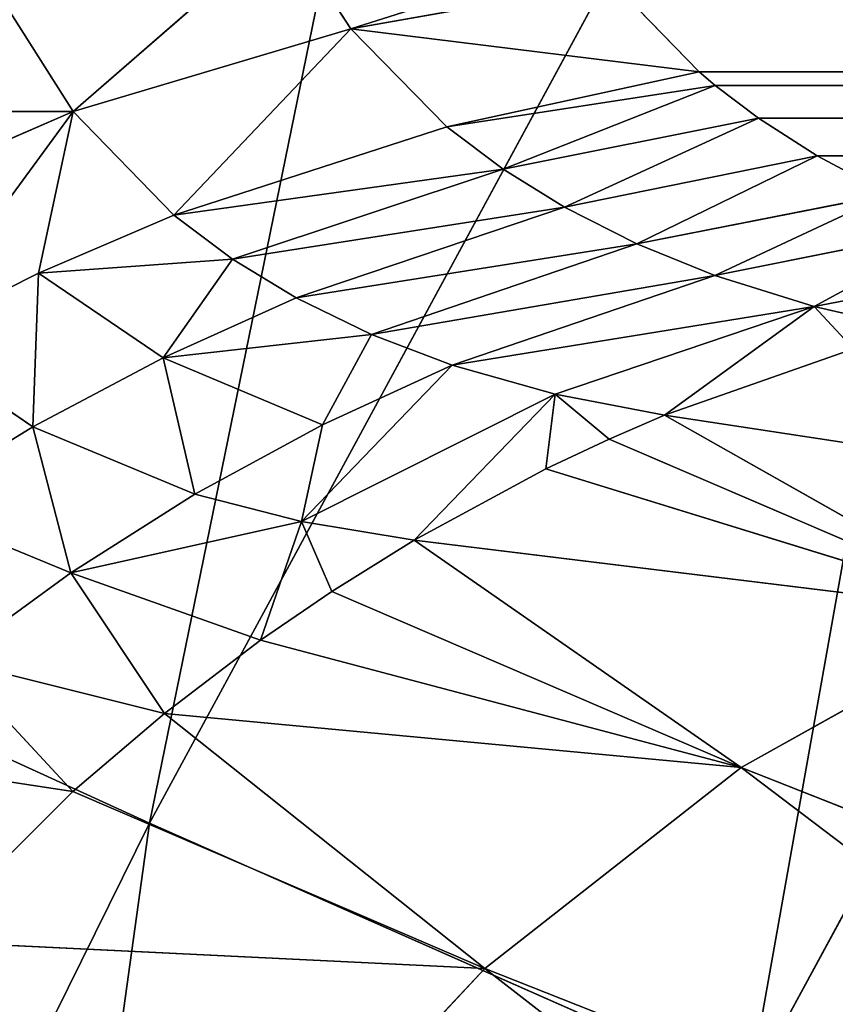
# Model space of a CAD drawing. Extents: x 0 to 605, y 0 to 400.
# Tile 389 of 656: x 30.8 to 33.17, y 286.55 to 289.41. Entities that reach past the tile are written whole.
import ezdxf

# ---------------------------------------------------------------- set-up
doc = ezdxf.new("R2010")
doc.units = 0
doc.header["$LTSCALE"] = 25.4
doc.layers.get('0').update_dxf_attribs({"linetype": 'CONTINUOUS'})

# ---------------------------------------------------------------- blocks, each defined once
blk = doc.blocks.new('ATLANTA610_-_S_STL')
at = {"color": 0}
for p, q in [((30.2155, 109.1536, 110.7332), (31.2205, 108.5783, 110.7359)), ((30.2155, 109.1536, 110.7332), (31.2205, 108.5783, 110.7359)), ((31.2205, 108.5783, 110.7359), (31.0185, 109.0919, 110.4174)), ((31.2205, 108.5783, 110.7359), (31.0185, 109.0919, 110.4174)), ((31.2205, 108.5783, 110.7359), (31.837, 109.1042, 110.199)), ((31.2205, 108.5783, 110.7359), (31.837, 109.1042, 110.199)), ((32.0298, 108.6454, 110.4946), (31.837, 109.1042, 110.199)), ((32.0298, 108.6454, 110.4946), (31.837, 109.1042, 110.199)), ((32.7921, 108.766, 110.3593), (32.0298, 108.6454, 110.4946)), ((32.7921, 108.766, 110.3593), (32.0298, 108.6454, 110.4946)), ((33.0445, 108.3105, 110.6199), (32.7921, 108.766, 110.3593)), ((33.0445, 108.3105, 110.6199), (32.7921, 108.766, 110.3593)), ((32.0298, 108.6454, 110.4946), (31.2205, 108.5783, 110.7359)), ((32.0298, 108.6454, 110.4946), (31.2205, 108.5783, 110.7359)), ((32.0298, 108.6454, 110.4946), (31.5131, 107.9838, 111.0375)), ((32.0298, 108.6454, 110.4946), (31.5131, 107.9838, 111.0375)), ((32.0298, 108.6454, 110.4946), (33.0445, 108.3105, 110.6199)), ((32.0298, 108.6454, 110.4946), (33.0445, 108.3105, 110.6199)), ((32.0298, 108.6454, 110.4946), (32.3097, 108.1132, 110.7798)), ((32.0298, 108.6454, 110.4946), (32.3097, 108.1132, 110.7798)), ((33.0445, 108.3105, 110.6199), (572.5328, 108.6304, 110.4417)), ((33.0445, 108.3105, 110.6199), (572.5328, 108.6304, 110.4417)), ((30.4266, 108.5788, 111.0793), (31.2205, 108.5783, 110.7359)), ((30.4266, 108.5788, 111.0793), (31.2205, 108.5783, 110.7359)), ((30.7316, 107.9146, 111.402), (31.2205, 108.5783, 110.7359)), ((30.7316, 107.9146, 111.402), (31.2205, 108.5783, 110.7359)), ((31.2205, 108.5783, 110.7359), (31.1188, 107.9413, 111.2067)), ((31.2205, 108.5783, 110.7359), (31.1188, 107.9413, 111.2067)), ((31.5131, 107.9838, 111.0375), (31.2205, 108.5783, 110.7359)), ((31.5131, 107.9838, 111.0375), (31.2205, 108.5783, 110.7359)), ((33.0445, 108.3105, 110.6199), (32.3097, 108.1132, 110.7798)), ((33.0445, 108.3105, 110.6199), (32.3097, 108.1132, 110.7798)), ((33.0915, 108.2339, 110.6594), (33.0445, 108.3105, 110.6199)), ((33.0445, 108.3105, 110.6199), (572.3489, 108.308, 110.6212)), ((33.0445, 108.3105, 110.6199), (572.3489, 108.308, 110.6212)), ((33.0915, 108.2339, 110.6594), (33.0445, 108.3105, 110.6199)), ((33.0915, 108.2339, 110.6594), (572.3489, 108.308, 110.6212)), ((33.0915, 108.2339, 110.6594), (572.3489, 108.308, 110.6212)), ((572.3489, 108.308, 110.6212), (33.2174, 108.0388, 110.7547)), ((572.3489, 108.308, 110.6212), (33.2174, 108.0388, 110.7547)), ((33.3888, 107.7912, 110.8651), (572.3489, 108.308, 110.6212)), ((33.3888, 107.7912, 110.8651), (572.3489, 108.308, 110.6212)), ((32.3097, 108.1132, 110.7798), (33.0915, 108.2339, 110.6594)), ((32.3097, 108.1132, 110.7798), (33.0915, 108.2339, 110.6594)), ((32.4737, 107.8418, 110.9037), (33.0915, 108.2339, 110.6594)), ((32.4737, 107.8418, 110.9037), (33.0915, 108.2339, 110.6594)), ((33.2174, 108.0388, 110.7547), (33.0915, 108.2339, 110.6594)), ((33.2174, 108.0388, 110.7547), (33.0915, 108.2339, 110.6594)), ((31.5131, 107.9838, 111.0375), (32.3097, 108.1132, 110.7798)), ((31.5131, 107.9838, 111.0375), (32.3097, 108.1132, 110.7798)), ((32.3097, 108.1132, 110.7798), (32.4737, 107.8418, 110.9037)), ((32.3097, 108.1132, 110.7798), (32.4737, 107.8418, 110.9037)), ((32.4737, 107.8418, 110.9037), (33.2174, 108.0388, 110.7547)), ((32.4737, 107.8418, 110.9037), (33.2174, 108.0388, 110.7547)), ((32.6521, 107.5696, 111.0143), (33.2174, 108.0388, 110.7547)), ((32.6521, 107.5696, 111.0143), (33.2174, 108.0388, 110.7547)), ((33.3888, 107.7912, 110.8651), (33.2174, 108.0388, 110.7547)), ((33.3888, 107.7912, 110.8651), (33.2174, 108.0388, 110.7547)), ((31.5131, 107.9838, 111.0375), (31.1188, 107.9413, 111.2067)), ((31.5131, 107.9838, 111.0375), (31.1188, 107.9413, 111.2067)), ((31.5131, 107.9838, 111.0375), (32.4737, 107.8418, 110.9037)), ((31.5131, 107.9838, 111.0375), (31.6842, 107.6816, 111.166)), ((31.5131, 107.9838, 111.0375), (32.4737, 107.8418, 110.9037)), ((31.5131, 107.9838, 111.0375), (31.6842, 107.6816, 111.166)), ((30.7316, 107.9146, 111.402), (31.1188, 107.9413, 111.2067)), ((30.7316, 107.9146, 111.402), (31.1188, 107.9413, 111.2067)), ((31.1028, 107.2414, 111.654), (31.1188, 107.9413, 111.2067)), ((31.1028, 107.2414, 111.654), (31.1188, 107.9413, 111.2067)), ((31.6842, 107.6816, 111.166), (31.1188, 107.9413, 111.2067)), ((31.1188, 107.9413, 111.2067), (31.4829, 107.3033, 111.4528)), ((31.6842, 107.6816, 111.166), (31.1188, 107.9413, 111.2067)), ((31.1188, 107.9413, 111.2067), (31.4829, 107.3033, 111.4528)), ((31.1028, 107.2414, 111.654), (30.7316, 107.9146, 111.402)), ((31.1028, 107.2414, 111.654), (30.7316, 107.9146, 111.402)), ((32.4737, 107.8418, 110.9037), (32.6521, 107.5696, 111.0143)), ((32.4737, 107.8418, 110.9037), (32.6521, 107.5696, 111.0143)), ((32.6521, 107.5696, 111.0143), (33.3888, 107.7912, 110.8651)), ((32.6521, 107.5696, 111.0143), (33.3888, 107.7912, 110.8651)), ((32.8636, 107.2703, 111.1212), (33.3888, 107.7912, 110.8651)), ((32.8636, 107.2703, 111.1212), (33.3888, 107.7912, 110.8651)), ((33.5979, 107.5107, 110.9766), (33.3888, 107.7912, 110.8651)), ((33.5979, 107.5107, 110.9766), (33.3888, 107.7912, 110.8651)), ((31.6842, 107.6816, 111.166), (31.4829, 107.3033, 111.4528)), ((31.6842, 107.6816, 111.166), (31.4829, 107.3033, 111.4528)), ((31.6842, 107.6816, 111.166), (32.6521, 107.5696, 111.0143)), ((31.6842, 107.6816, 111.166), (32.6521, 107.5696, 111.0143)), ((31.6842, 107.6816, 111.166), (31.87, 107.3793, 111.2788)), ((31.6842, 107.6816, 111.166), (31.87, 107.3793, 111.2788)), ((31.87, 107.3793, 111.2788), (32.6521, 107.5696, 111.0143)), ((31.87, 107.3793, 111.2788), (32.6521, 107.5696, 111.0143)), ((32.6521, 107.5696, 111.0143), (32.8636, 107.2703, 111.1212)), ((32.6521, 107.5696, 111.0143), (32.8636, 107.2703, 111.1212)), ((32.8636, 107.2703, 111.1212), (33.5979, 107.5107, 110.9766)), ((32.8636, 107.2703, 111.1212), (33.5979, 107.5107, 110.9766)), ((33.5979, 107.5107, 110.9766), (33.0903, 106.9714, 111.213)), ((33.5979, 107.5107, 110.9766), (33.0903, 106.9714, 111.213)), ((31.87, 107.3793, 111.2788), (31.4829, 107.3033, 111.4528)), ((31.87, 107.3793, 111.2788), (31.4829, 107.3033, 111.4528)), ((31.87, 107.3793, 111.2788), (32.8636, 107.2703, 111.1212)), ((31.87, 107.3793, 111.2788), (32.8636, 107.2703, 111.1212)), ((31.87, 107.3793, 111.2788), (32.09, 107.0477, 111.3854)), ((31.87, 107.3793, 111.2788), (32.09, 107.0477, 111.3854)), ((31.1028, 107.2414, 111.654), (31.4829, 107.3033, 111.4528)), ((31.1028, 107.2414, 111.654), (31.4829, 107.3033, 111.4528)), ((32.09, 107.0477, 111.3854), (31.4829, 107.3033, 111.4528)), ((31.4829, 107.3033, 111.4528), (31.9468, 106.6067, 111.6482)), ((32.09, 107.0477, 111.3854), (31.4829, 107.3033, 111.4528)), ((31.575, 106.5079, 111.8502), (31.4829, 107.3033, 111.4528)), ((31.575, 106.5079, 111.8502), (31.4829, 107.3033, 111.4528)), ((31.4829, 107.3033, 111.4528), (31.9468, 106.6067, 111.6482)), ((32.8636, 107.2703, 111.1212), (32.09, 107.0477, 111.3854)), ((32.8636, 107.2703, 111.1212), (32.09, 107.0477, 111.3854)), ((32.8636, 107.2703, 111.1212), (33.0903, 106.9714, 111.213)), ((32.8636, 107.2703, 111.1212), (33.0903, 106.9714, 111.213)), ((30.7327, 107.1945, 111.8813), (31.1028, 107.2414, 111.654)), ((30.7327, 107.1945, 111.8813), (31.1028, 107.2414, 111.654)), ((31.213, 106.4224, 112.0793), (31.1028, 107.2414, 111.654)), ((31.213, 106.4224, 112.0793), (31.1028, 107.2414, 111.654)), ((31.575, 106.5079, 111.8502), (31.1028, 107.2414, 111.654)), ((31.575, 106.5079, 111.8502), (31.1028, 107.2414, 111.654)), ((33.8109, 107.2442, 111.0698), (33.0903, 106.9714, 111.213)), ((33.8109, 107.2442, 111.0698), (33.0903, 106.9714, 111.213)), ((33.8109, 107.2442, 111.0698), (33.38, 106.6156, 111.3038)), ((33.8109, 107.2442, 111.0698), (33.38, 106.6156, 111.3038)), ((30.7327, 107.1945, 111.8813), (31.213, 106.4224, 112.0793)), ((30.7327, 107.1945, 111.8813), (31.213, 106.4224, 112.0793)), ((32.09, 107.0477, 111.3854), (31.9468, 106.6067, 111.6482)), ((32.09, 107.0477, 111.3854), (31.9468, 106.6067, 111.6482)), ((33.0903, 106.9714, 111.213), (32.09, 107.0477, 111.3854)), ((32.09, 107.0477, 111.3854), (32.3254, 106.7177, 111.4744)), ((32.09, 107.0477, 111.3854), (32.3254, 106.7177, 111.4744)), ((33.0903, 106.9714, 111.213), (32.09, 107.0477, 111.3854)), ((33.0903, 106.9714, 111.213), (32.3254, 106.7177, 111.4744)), ((33.0903, 106.9714, 111.213), (32.3254, 106.7177, 111.4744)), ((33.0903, 106.9714, 111.213), (33.38, 106.6156, 111.3038)), ((33.0903, 106.9714, 111.213), (33.38, 106.6156, 111.3038)), ((34.0906, 106.9168, 111.1682), (33.38, 106.6156, 111.3038)), ((34.0906, 106.9168, 111.1682), (33.38, 106.6156, 111.3038)), ((31.8856, 106.0757, 111.9302), (32.3254, 106.7177, 111.4744)), ((31.8856, 106.0757, 111.9302), (32.3254, 106.7177, 111.4744)), ((32.3254, 106.7177, 111.4744), (33.38, 106.6156, 111.3038)), ((32.6256, 106.3263, 111.5588), (32.3254, 106.7177, 111.4744)), ((32.6256, 106.3263, 111.5588), (32.3254, 106.7177, 111.4744)), ((32.3254, 106.7177, 111.4744), (33.38, 106.6156, 111.3038)), ((31.575, 106.5079, 111.8502), (31.9468, 106.6067, 111.6482)), ((31.575, 106.5079, 111.8502), (31.9468, 106.6067, 111.6482)), ((31.8856, 106.0757, 111.9302), (31.9468, 106.6067, 111.6482)), ((31.8856, 106.0757, 111.9302), (31.9468, 106.6067, 111.6482)), ((32.6256, 106.3263, 111.5588), (33.38, 106.6156, 111.3038)), ((32.6256, 106.3263, 111.5588), (33.38, 106.6156, 111.3038)), ((32.9441, 105.9402, 111.6205), (33.38, 106.6156, 111.3038)), ((32.9441, 105.9402, 111.6205), (33.38, 106.6156, 111.3038)), ((33.38, 106.6156, 111.3038), (33.4948, 106.1767, 111.4272)), ((33.38, 106.6156, 111.3038), (33.6879, 106.263, 111.3748)), ((33.38, 106.6156, 111.3038), (33.6879, 106.263, 111.3748)), ((33.38, 106.6156, 111.3038), (33.4948, 106.1767, 111.4272)), ((31.213, 106.4224, 112.0793), (31.575, 106.5079, 111.8502)), ((31.213, 106.4224, 112.0793), (31.575, 106.5079, 111.8502)), ((31.8856, 106.0757, 111.9302), (31.575, 106.5079, 111.8502)), ((31.8856, 106.0757, 111.9302), (31.575, 106.5079, 111.8502)), ((30.8639, 106.3509, 112.334), (31.213, 106.4224, 112.0793)), ((30.8639, 106.3509, 112.334), (31.213, 106.4224, 112.0793)), ((31.213, 106.4224, 112.0793), (31.8856, 106.0757, 111.9302)), ((31.4861, 105.3937, 112.4894), (31.213, 106.4224, 112.0793)), ((31.4861, 105.3937, 112.4894), (31.213, 106.4224, 112.0793)), ((31.7664, 105.4884, 112.2762), (31.213, 106.4224, 112.0793)), ((31.7664, 105.4884, 112.2762), (31.213, 106.4224, 112.0793)), ((31.213, 106.4224, 112.0793), (31.8856, 106.0757, 111.9302)), ((31.2195, 105.3091, 112.7171), (30.8639, 106.3509, 112.334)), ((31.2195, 105.3091, 112.7171), (30.8639, 106.3509, 112.334)), ((31.4861, 105.3937, 112.4894), (30.8639, 106.3509, 112.334)), ((31.4861, 105.3937, 112.4894), (30.8639, 106.3509, 112.334)), ((32.6256, 106.3263, 111.5588), (31.8856, 106.0757, 111.9302)), ((32.6256, 106.3263, 111.5588), (31.8856, 106.0757, 111.9302)), ((32.2145, 105.6508, 111.9842), (32.6256, 106.3263, 111.5588)), ((32.2145, 105.6508, 111.9842), (32.6256, 106.3263, 111.5588)), ((32.5983, 105.7994, 111.7768), (32.6256, 106.3263, 111.5588)), ((32.5983, 105.7994, 111.7768), (32.6256, 106.3263, 111.5588)), ((32.7825, 105.8736, 111.6901), (32.6256, 106.3263, 111.5588)), ((32.7825, 105.8736, 111.6901), (32.6256, 106.3263, 111.5588)), ((32.9441, 105.9402, 111.6205), (32.6256, 106.3263, 111.5588)), ((32.9441, 105.9402, 111.6205), (32.6256, 106.3263, 111.5588)), ((31.2195, 105.3091, 112.7171), (30.5305, 106.2942, 112.6123)), ((31.2195, 105.3091, 112.7171), (30.5305, 106.2942, 112.6123)), ((31.7664, 105.4884, 112.2762), (31.8856, 106.0757, 111.9302)), ((31.7664, 105.4884, 112.2762), (31.8856, 106.0757, 111.9302)), ((31.8856, 106.0757, 111.9302), (32.2145, 105.6508, 111.9842)), ((31.9739, 105.5621, 112.1339), (31.8856, 106.0757, 111.9302)), ((31.9739, 105.5621, 112.1339), (31.8856, 106.0757, 111.9302)), ((31.8856, 106.0757, 111.9302), (32.2145, 105.6508, 111.9842)), ((32.9441, 105.9402, 111.6205), (32.7825, 105.8736, 111.6901)), ((32.9441, 105.9402, 111.6205), (32.7825, 105.8736, 111.6901)), ((32.9441, 105.9402, 111.6205), (34.7891, 103.9622, 111.9005)), ((32.9441, 105.9402, 111.6205), (34.7891, 103.9622, 111.9005)), ((32.9441, 105.9402, 111.6205), (33.9687, 103.5923, 112.1992)), ((32.9441, 105.9402, 111.6205), (33.9687, 103.5923, 112.1992)), ((32.7825, 105.8736, 111.6901), (32.5983, 105.7994, 111.7768)), ((32.7825, 105.8736, 111.6901), (32.5983, 105.7994, 111.7768)), ((33.9687, 103.5923, 112.1992), (32.7825, 105.8736, 111.6901)), ((33.9687, 103.5923, 112.1992), (32.7825, 105.8736, 111.6901)), ((32.5983, 105.7994, 111.7768), (32.2145, 105.6508, 111.9842)), ((32.5983, 105.7994, 111.7768), (32.2145, 105.6508, 111.9842)), ((32.5983, 105.7994, 111.7768), (33.9687, 103.5923, 112.1992)), ((32.5983, 105.7994, 111.7768), (33.9687, 103.5923, 112.1992)), ((32.2145, 105.6508, 111.9842), (31.9739, 105.5621, 112.1339)), ((32.2145, 105.6508, 111.9842), (31.9739, 105.5621, 112.1339)), ((33.1678, 103.2659, 112.6463), (32.2145, 105.6508, 111.9842)), ((32.2145, 105.6508, 111.9842), (33.9687, 103.5923, 112.1992)), ((32.2145, 105.6508, 111.9842), (33.9687, 103.5923, 112.1992)), ((33.1678, 103.2659, 112.6463), (32.2145, 105.6508, 111.9842)), ((31.9739, 105.5621, 112.1339), (31.7664, 105.4884, 112.2762)), ((31.9739, 105.5621, 112.1339), (31.7664, 105.4884, 112.2762)), ((31.9739, 105.5621, 112.1339), (33.1678, 103.2659, 112.6463)), ((31.9739, 105.5621, 112.1339), (33.1678, 103.2659, 112.6463)), ((31.7664, 105.4884, 112.2762), (31.4861, 105.3937, 112.4894)), ((31.7664, 105.4884, 112.2762), (31.4861, 105.3937, 112.4894)), ((31.7664, 105.4884, 112.2762), (33.1678, 103.2659, 112.6463)), ((31.7664, 105.4884, 112.2762), (33.1678, 103.2659, 112.6463)), ((31.4861, 105.3937, 112.4894), (31.2195, 105.3091, 112.7171)), ((31.4861, 105.3937, 112.4894), (31.2195, 105.3091, 112.7171)), ((32.4205, 102.9991, 113.2326), (31.4861, 105.3937, 112.4894)), ((31.4861, 105.3937, 112.4894), (33.1678, 103.2659, 112.6463)), ((31.4861, 105.3937, 112.4894), (33.1678, 103.2659, 112.6463)), ((32.4205, 102.9991, 113.2326), (31.4861, 105.3937, 112.4894)), ((31.2195, 105.3091, 112.7171), (30.7811, 105.1837, 113.153)), ((31.2195, 105.3091, 112.7171), (30.7811, 105.1837, 113.153)), ((31.2195, 105.3091, 112.7171), (32.4205, 102.9991, 113.2326)), ((31.2195, 105.3091, 112.7171), (32.4205, 102.9991, 113.2326)), ((30.7811, 105.1837, 113.153), (32.4205, 102.9991, 113.2326)), ((30.7811, 105.1837, 113.153), (32.4205, 102.9991, 113.2326)), ((33.1678, 103.2659, 112.6463), (33.9687, 103.5923, 112.1992)), ((33.1678, 103.2659, 112.6463), (33.9687, 103.5923, 112.1992)), ((32.4205, 102.9991, 113.2326), (33.1678, 103.2659, 112.6463)), ((32.4205, 102.9991, 113.2326), (33.1678, 103.2659, 112.6463)), ((36.3275, 97.6693, 113.8953), (33.1678, 103.2659, 112.6463)), ((36.3275, 97.6693, 113.8953), (33.1678, 103.2659, 112.6463)), ((31.7582, 102.8038, 113.9372), (32.4205, 102.9991, 113.2326)), ((31.7582, 102.8038, 113.9372), (32.4205, 102.9991, 113.2326)), ((35.6006, 97.3665, 114.4897), (32.4205, 102.9991, 113.2326)), ((35.6006, 97.3665, 114.4897), (32.4205, 102.9991, 113.2326)), ((29.8252, 43.3736, 112.0698), (31.4426, 36.031, 112.8092)), ((29.8252, 43.3736, 112.0698), (31.4426, 36.031, 112.8092)), ((31.4426, 36.031, 112.8092), (28.8312, 36.0355, 118.0917)), ((31.4426, 36.031, 112.8092), (28.8312, 36.0355, 118.0917)), ((34.252, 36.0271, 107.6271), (31.4426, 36.031, 112.8092)), ((31.4426, 36.031, 112.8092), (33.1911, 28.7332, 113.5808)), ((34.252, 36.0271, 107.6271), (31.4426, 36.031, 112.8092)), ((31.4426, 36.031, 112.8092), (33.1911, 28.7332, 113.5808)), ((35.9688, 28.7295, 108.4543), (33.1911, 28.7332, 113.5808)), ((35.9688, 28.7295, 108.4543), (33.1911, 28.7332, 113.5808))]:
    blk.add_line(p, q, dxfattribs=at)
mesh = blk.add_polyface(dxfattribs=at)
corners = [(31.2205, 108.5783, 110.7359), (31.0185, 109.0919, 110.4174), (30.2155, 109.1536, 110.7332)]
mesh.append_faces([[corners[k] for k in face] for face in [(0, 1, 2)]], dxfattribs={"color": 0})
mesh = blk.add_polyface(dxfattribs=at)
corners = [(31.2205, 108.5783, 110.7359), (30.2155, 109.1536, 110.7332), (30.4266, 108.5788, 111.0793)]
mesh.append_faces([[corners[k] for k in face] for face in [(0, 1, 2)]], dxfattribs={"color": 0})
mesh = blk.add_polyface(dxfattribs=at)
corners = [(31.837, 109.1042, 110.199), (31.0185, 109.0919, 110.4174), (31.2205, 108.5783, 110.7359)]
mesh.append_faces([[corners[k] for k in face] for face in [(0, 1, 2)]], dxfattribs={"color": 0})
mesh = blk.add_polyface(dxfattribs=at)
corners = [(32.0298, 108.6454, 110.4946), (31.837, 109.1042, 110.199), (31.2205, 108.5783, 110.7359)]
mesh.append_faces([[corners[k] for k in face] for face in [(0, 1, 2)]], dxfattribs={"color": 0})
mesh = blk.add_polyface(dxfattribs=at)
corners = [(32.0298, 108.6454, 110.4946), (32.7272, 108.9007, 110.2733), (31.837, 109.1042, 110.199), (32.7921, 108.766, 110.3593)]
mesh.append_faces([[corners[k] for k in face] for face in [(0, 1, 2), (1, 0, 3)]], dxfattribs={"vtx0": -1, "color": 0})
mesh = blk.add_polyface(dxfattribs=at)
corners = [(33.0445, 108.3105, 110.6199), (32.7921, 108.766, 110.3593), (32.0298, 108.6454, 110.4946)]
mesh.append_faces([[corners[k] for k in face] for face in [(0, 1, 2)]], dxfattribs={"color": 0})
mesh = blk.add_polyface(dxfattribs=at)
corners = [(572.5328, 108.6304, 110.4417), (32.7921, 108.766, 110.3593), (33.0445, 108.3105, 110.6199)]
mesh.append_faces([[corners[k] for k in face] for face in [(0, 1, 2)]], dxfattribs={"color": 0})
mesh = blk.add_polyface(dxfattribs=at)
corners = [(32.0298, 108.6454, 110.4946), (31.2205, 108.5783, 110.7359), (31.5131, 107.9838, 111.0375)]
mesh.append_faces([[corners[k] for k in face] for face in [(0, 1, 2)]], dxfattribs={"color": 0})
mesh = blk.add_polyface(dxfattribs=at)
corners = [(32.3097, 108.1132, 110.7798), (32.0298, 108.6454, 110.4946), (31.5131, 107.9838, 111.0375)]
mesh.append_faces([[corners[k] for k in face] for face in [(0, 1, 2)]], dxfattribs={"color": 0})
mesh = blk.add_polyface(dxfattribs=at)
corners = [(33.0445, 108.3105, 110.6199), (32.0298, 108.6454, 110.4946), (32.3097, 108.1132, 110.7798)]
mesh.append_faces([[corners[k] for k in face] for face in [(0, 1, 2)]], dxfattribs={"color": 0})
mesh = blk.add_polyface(dxfattribs=at)
corners = [(572.5328, 108.6304, 110.4417), (33.0445, 108.3105, 110.6199), (572.3489, 108.308, 110.6212)]
mesh.append_faces([[corners[k] for k in face] for face in [(0, 1, 2)]], dxfattribs={"color": 0})
mesh = blk.add_polyface(dxfattribs=at)
corners = [(31.2205, 108.5783, 110.7359), (30.4266, 108.5788, 111.0793), (30.7316, 107.9146, 111.402)]
mesh.append_faces([[corners[k] for k in face] for face in [(0, 1, 2)]], dxfattribs={"color": 0})
mesh = blk.add_polyface(dxfattribs=at)
corners = [(31.2205, 108.5783, 110.7359), (30.7316, 107.9146, 111.402), (31.1188, 107.9413, 111.2067)]
mesh.append_faces([[corners[k] for k in face] for face in [(0, 1, 2)]], dxfattribs={"color": 0})
mesh = blk.add_polyface(dxfattribs=at)
corners = [(31.5131, 107.9838, 111.0375), (31.2205, 108.5783, 110.7359), (31.1188, 107.9413, 111.2067)]
mesh.append_faces([[corners[k] for k in face] for face in [(0, 1, 2)]], dxfattribs={"color": 0})
mesh = blk.add_polyface(dxfattribs=at)
corners = [(33.0915, 108.2339, 110.6594), (33.0445, 108.3105, 110.6199), (32.3097, 108.1132, 110.7798)]
mesh.append_faces([[corners[k] for k in face] for face in [(0, 1, 2)]], dxfattribs={"color": 0})
mesh = blk.add_polyface(dxfattribs=at)
corners = [(572.3489, 108.308, 110.6212), (33.0445, 108.3105, 110.6199), (33.0915, 108.2339, 110.6594)]
mesh.append_faces([[corners[k] for k in face] for face in [(0, 1, 2)]], dxfattribs={"color": 0})
mesh = blk.add_polyface(dxfattribs=at)
corners = [(572.3489, 108.308, 110.6212), (33.0915, 108.2339, 110.6594), (33.2174, 108.0388, 110.7547)]
mesh.append_faces([[corners[k] for k in face] for face in [(0, 1, 2)]], dxfattribs={"color": 0})
mesh = blk.add_polyface(dxfattribs=at)
corners = [(572.3489, 108.308, 110.6212), (33.2174, 108.0388, 110.7547), (33.3888, 107.7912, 110.8651)]
mesh.append_faces([[corners[k] for k in face] for face in [(0, 1, 2)]], dxfattribs={"color": 0})
mesh = blk.add_polyface(dxfattribs=at)
corners = [(572.3489, 108.308, 110.6212), (33.3888, 107.7912, 110.8651), (33.5979, 107.5107, 110.9766)]
mesh.append_faces([[corners[k] for k in face] for face in [(0, 1, 2)]], dxfattribs={"color": 0})
mesh = blk.add_polyface(dxfattribs=at)
corners = [(33.0915, 108.2339, 110.6594), (32.3097, 108.1132, 110.7798), (32.4737, 107.8418, 110.9037)]
mesh.append_faces([[corners[k] for k in face] for face in [(0, 1, 2)]], dxfattribs={"color": 0})
mesh = blk.add_polyface(dxfattribs=at)
corners = [(33.2174, 108.0388, 110.7547), (33.0915, 108.2339, 110.6594), (32.4737, 107.8418, 110.9037)]
mesh.append_faces([[corners[k] for k in face] for face in [(0, 1, 2)]], dxfattribs={"color": 0})
mesh = blk.add_polyface(dxfattribs=at)
corners = [(32.4737, 107.8418, 110.9037), (32.3097, 108.1132, 110.7798), (31.5131, 107.9838, 111.0375)]
mesh.append_faces([[corners[k] for k in face] for face in [(0, 1, 2)]], dxfattribs={"color": 0})
mesh = blk.add_polyface(dxfattribs=at)
corners = [(33.2174, 108.0388, 110.7547), (32.4737, 107.8418, 110.9037), (32.6521, 107.5696, 111.0143)]
mesh.append_faces([[corners[k] for k in face] for face in [(0, 1, 2)]], dxfattribs={"color": 0})
mesh = blk.add_polyface(dxfattribs=at)
corners = [(33.3888, 107.7912, 110.8651), (33.2174, 108.0388, 110.7547), (32.6521, 107.5696, 111.0143)]
mesh.append_faces([[corners[k] for k in face] for face in [(0, 1, 2)]], dxfattribs={"color": 0})
mesh = blk.add_polyface(dxfattribs=at)
corners = [(31.6842, 107.6816, 111.166), (31.5131, 107.9838, 111.0375), (31.1188, 107.9413, 111.2067)]
mesh.append_faces([[corners[k] for k in face] for face in [(0, 1, 2)]], dxfattribs={"color": 0})
mesh = blk.add_polyface(dxfattribs=at)
corners = [(31.6842, 107.6816, 111.166), (32.4737, 107.8418, 110.9037), (31.5131, 107.9838, 111.0375), (32.6521, 107.5696, 111.0143)]
mesh.append_faces([[corners[k] for k in face] for face in [(0, 1, 2), (1, 0, 3)]], dxfattribs={"vtx0": -1, "color": 0})
mesh = blk.add_polyface(dxfattribs=at)
corners = [(31.1188, 107.9413, 111.2067), (30.7316, 107.9146, 111.402), (31.1028, 107.2414, 111.654)]
mesh.append_faces([[corners[k] for k in face] for face in [(0, 1, 2)]], dxfattribs={"color": 0})
mesh = blk.add_polyface(dxfattribs=at)
corners = [(31.4829, 107.3033, 111.4528), (31.1188, 107.9413, 111.2067), (31.1028, 107.2414, 111.654)]
mesh.append_faces([[corners[k] for k in face] for face in [(0, 1, 2)]], dxfattribs={"color": 0})
mesh = blk.add_polyface(dxfattribs=at)
corners = [(31.6842, 107.6816, 111.166), (31.1188, 107.9413, 111.2067), (31.4829, 107.3033, 111.4528)]
mesh.append_faces([[corners[k] for k in face] for face in [(0, 1, 2)]], dxfattribs={"color": 0})
mesh = blk.add_polyface(dxfattribs=at)
corners = [(31.1028, 107.2414, 111.654), (30.7316, 107.9146, 111.402), (30.7327, 107.1945, 111.8813)]
mesh.append_faces([[corners[k] for k in face] for face in [(0, 1, 2)]], dxfattribs={"color": 0})
mesh = blk.add_polyface(dxfattribs=at)
corners = [(33.3888, 107.7912, 110.8651), (32.6521, 107.5696, 111.0143), (32.8636, 107.2703, 111.1212)]
mesh.append_faces([[corners[k] for k in face] for face in [(0, 1, 2)]], dxfattribs={"color": 0})
mesh = blk.add_polyface(dxfattribs=at)
corners = [(33.5979, 107.5107, 110.9766), (33.3888, 107.7912, 110.8651), (32.8636, 107.2703, 111.1212)]
mesh.append_faces([[corners[k] for k in face] for face in [(0, 1, 2)]], dxfattribs={"color": 0})
mesh = blk.add_polyface(dxfattribs=at)
corners = [(31.87, 107.3793, 111.2788), (31.6842, 107.6816, 111.166), (31.4829, 107.3033, 111.4528)]
mesh.append_faces([[corners[k] for k in face] for face in [(0, 1, 2)]], dxfattribs={"color": 0})
mesh = blk.add_polyface(dxfattribs=at)
corners = [(32.6521, 107.5696, 111.0143), (31.6842, 107.6816, 111.166), (31.87, 107.3793, 111.2788)]
mesh.append_faces([[corners[k] for k in face] for face in [(0, 1, 2)]], dxfattribs={"color": 0})
mesh = blk.add_polyface(dxfattribs=at)
corners = [(32.8636, 107.2703, 111.1212), (32.6521, 107.5696, 111.0143), (31.87, 107.3793, 111.2788)]
mesh.append_faces([[corners[k] for k in face] for face in [(0, 1, 2)]], dxfattribs={"color": 0})
mesh = blk.add_polyface(dxfattribs=at)
corners = [(33.5979, 107.5107, 110.9766), (32.8636, 107.2703, 111.1212), (33.0903, 106.9714, 111.213)]
mesh.append_faces([[corners[k] for k in face] for face in [(0, 1, 2)]], dxfattribs={"color": 0})
mesh = blk.add_polyface(dxfattribs=at)
corners = [(33.8109, 107.2442, 111.0698), (33.5979, 107.5107, 110.9766), (33.0903, 106.9714, 111.213)]
mesh.append_faces([[corners[k] for k in face] for face in [(0, 1, 2)]], dxfattribs={"color": 0})
mesh = blk.add_polyface(dxfattribs=at)
corners = [(32.09, 107.0477, 111.3854), (31.87, 107.3793, 111.2788), (31.4829, 107.3033, 111.4528)]
mesh.append_faces([[corners[k] for k in face] for face in [(0, 1, 2)]], dxfattribs={"color": 0})
mesh = blk.add_polyface(dxfattribs=at)
corners = [(32.8636, 107.2703, 111.1212), (31.87, 107.3793, 111.2788), (32.09, 107.0477, 111.3854)]
mesh.append_faces([[corners[k] for k in face] for face in [(0, 1, 2)]], dxfattribs={"color": 0})
mesh = blk.add_polyface(dxfattribs=at)
corners = [(31.575, 106.5079, 111.8502), (31.4829, 107.3033, 111.4528), (31.1028, 107.2414, 111.654)]
mesh.append_faces([[corners[k] for k in face] for face in [(0, 1, 2)]], dxfattribs={"color": 0})
mesh = blk.add_polyface(dxfattribs=at)
corners = [(32.09, 107.0477, 111.3854), (31.4829, 107.3033, 111.4528), (31.9468, 106.6067, 111.6482)]
mesh.append_faces([[corners[k] for k in face] for face in [(0, 1, 2)]], dxfattribs={"color": 0})
mesh = blk.add_polyface(dxfattribs=at)
corners = [(31.9468, 106.6067, 111.6482), (31.4829, 107.3033, 111.4528), (31.575, 106.5079, 111.8502)]
mesh.append_faces([[corners[k] for k in face] for face in [(0, 1, 2)]], dxfattribs={"color": 0})
mesh = blk.add_polyface(dxfattribs=at)
corners = [(33.0903, 106.9714, 111.213), (32.8636, 107.2703, 111.1212), (32.09, 107.0477, 111.3854)]
mesh.append_faces([[corners[k] for k in face] for face in [(0, 1, 2)]], dxfattribs={"color": 0})
mesh = blk.add_polyface(dxfattribs=at)
corners = [(31.213, 106.4224, 112.0793), (31.1028, 107.2414, 111.654), (30.7327, 107.1945, 111.8813)]
mesh.append_faces([[corners[k] for k in face] for face in [(0, 1, 2)]], dxfattribs={"color": 0})
mesh = blk.add_polyface(dxfattribs=at)
corners = [(31.575, 106.5079, 111.8502), (31.1028, 107.2414, 111.654), (31.213, 106.4224, 112.0793)]
mesh.append_faces([[corners[k] for k in face] for face in [(0, 1, 2)]], dxfattribs={"color": 0})
mesh = blk.add_polyface(dxfattribs=at)
corners = [(33.8109, 107.2442, 111.0698), (33.0903, 106.9714, 111.213), (33.38, 106.6156, 111.3038)]
mesh.append_faces([[corners[k] for k in face] for face in [(0, 1, 2)]], dxfattribs={"color": 0})
mesh = blk.add_polyface(dxfattribs=at)
corners = [(34.0906, 106.9168, 111.1682), (33.8109, 107.2442, 111.0698), (33.38, 106.6156, 111.3038)]
mesh.append_faces([[corners[k] for k in face] for face in [(0, 1, 2)]], dxfattribs={"color": 0})
mesh = blk.add_polyface(dxfattribs=at)
corners = [(31.213, 106.4224, 112.0793), (30.7327, 107.1945, 111.8813), (30.8639, 106.3509, 112.334)]
mesh.append_faces([[corners[k] for k in face] for face in [(0, 1, 2)]], dxfattribs={"color": 0})
mesh = blk.add_polyface(dxfattribs=at)
corners = [(32.3254, 106.7177, 111.4744), (31.9468, 106.6067, 111.6482), (31.8856, 106.0757, 111.9302), (32.09, 107.0477, 111.3854)]
mesh.append_faces([[corners[k] for k in face] for face in [(0, 1, 2), (1, 0, 3)]], dxfattribs={"vtx0": -1, "color": 0})
mesh = blk.add_polyface(dxfattribs=at)
corners = [(33.0903, 106.9714, 111.213), (32.09, 107.0477, 111.3854), (32.3254, 106.7177, 111.4744)]
mesh.append_faces([[corners[k] for k in face] for face in [(0, 1, 2)]], dxfattribs={"color": 0})
mesh = blk.add_polyface(dxfattribs=at)
corners = [(33.38, 106.6156, 111.3038), (33.0903, 106.9714, 111.213), (32.3254, 106.7177, 111.4744)]
mesh.append_faces([[corners[k] for k in face] for face in [(0, 1, 2)]], dxfattribs={"color": 0})
mesh = blk.add_polyface(dxfattribs=at)
corners = [(34.0906, 106.9168, 111.1682), (33.38, 106.6156, 111.3038), (33.6879, 106.263, 111.3748)]
mesh.append_faces([[corners[k] for k in face] for face in [(0, 1, 2)]], dxfattribs={"color": 0})
mesh = blk.add_polyface(dxfattribs=at)
corners = [(32.6256, 106.3263, 111.5588), (32.3254, 106.7177, 111.4744), (31.8856, 106.0757, 111.9302)]
mesh.append_faces([[corners[k] for k in face] for face in [(0, 1, 2)]], dxfattribs={"color": 0})
mesh = blk.add_polyface(dxfattribs=at)
corners = [(33.38, 106.6156, 111.3038), (32.3254, 106.7177, 111.4744), (32.6256, 106.3263, 111.5588)]
mesh.append_faces([[corners[k] for k in face] for face in [(0, 1, 2)]], dxfattribs={"color": 0})
mesh = blk.add_polyface(dxfattribs=at)
corners = [(31.9468, 106.6067, 111.6482), (31.575, 106.5079, 111.8502), (31.8856, 106.0757, 111.9302)]
mesh.append_faces([[corners[k] for k in face] for face in [(0, 1, 2)]], dxfattribs={"color": 0})
mesh = blk.add_polyface(dxfattribs=at)
corners = [(33.38, 106.6156, 111.3038), (32.6256, 106.3263, 111.5588), (32.9441, 105.9402, 111.6205)]
mesh.append_faces([[corners[k] for k in face] for face in [(0, 1, 2)]], dxfattribs={"color": 0})
mesh = blk.add_polyface(dxfattribs=at)
corners = [(32.9441, 105.9402, 111.6205), (33.4948, 106.1767, 111.4272), (33.38, 106.6156, 111.3038), (34.7891, 103.9622, 111.9005)]
mesh.append_faces([[corners[k] for k in face] for face in [(0, 1, 2), (1, 0, 3)]], dxfattribs={"vtx0": -1, "color": 0})
mesh = blk.add_polyface(dxfattribs=at)
corners = [(33.6879, 106.263, 111.3748), (33.38, 106.6156, 111.3038), (33.4948, 106.1767, 111.4272)]
mesh.append_faces([[corners[k] for k in face] for face in [(0, 1, 2)]], dxfattribs={"color": 0})
mesh = blk.add_polyface(dxfattribs=at)
corners = [(31.8856, 106.0757, 111.9302), (31.575, 106.5079, 111.8502), (31.213, 106.4224, 112.0793)]
mesh.append_faces([[corners[k] for k in face] for face in [(0, 1, 2)]], dxfattribs={"color": 0})
mesh = blk.add_polyface(dxfattribs=at)
corners = [(31.4861, 105.3937, 112.4894), (31.213, 106.4224, 112.0793), (30.8639, 106.3509, 112.334)]
mesh.append_faces([[corners[k] for k in face] for face in [(0, 1, 2)]], dxfattribs={"color": 0})
mesh = blk.add_polyface(dxfattribs=at)
corners = [(31.7664, 105.4884, 112.2762), (31.213, 106.4224, 112.0793), (31.4861, 105.3937, 112.4894)]
mesh.append_faces([[corners[k] for k in face] for face in [(0, 1, 2)]], dxfattribs={"color": 0})
mesh = blk.add_polyface(dxfattribs=at)
corners = [(31.8856, 106.0757, 111.9302), (31.213, 106.4224, 112.0793), (31.7664, 105.4884, 112.2762)]
mesh.append_faces([[corners[k] for k in face] for face in [(0, 1, 2)]], dxfattribs={"color": 0})
mesh = blk.add_polyface(dxfattribs=at)
corners = [(31.2195, 105.3091, 112.7171), (30.8639, 106.3509, 112.334), (30.5305, 106.2942, 112.6123)]
mesh.append_faces([[corners[k] for k in face] for face in [(0, 1, 2)]], dxfattribs={"color": 0})
mesh = blk.add_polyface(dxfattribs=at)
corners = [(31.4861, 105.3937, 112.4894), (30.8639, 106.3509, 112.334), (31.2195, 105.3091, 112.7171)]
mesh.append_faces([[corners[k] for k in face] for face in [(0, 1, 2)]], dxfattribs={"color": 0})
mesh = blk.add_polyface(dxfattribs=at)
corners = [(32.6256, 106.3263, 111.5588), (31.8856, 106.0757, 111.9302), (32.2145, 105.6508, 111.9842)]
mesh.append_faces([[corners[k] for k in face] for face in [(0, 1, 2)]], dxfattribs={"color": 0})
mesh = blk.add_polyface(dxfattribs=at)
corners = [(32.6256, 106.3263, 111.5588), (32.2145, 105.6508, 111.9842), (32.5983, 105.7994, 111.7768)]
mesh.append_faces([[corners[k] for k in face] for face in [(0, 1, 2)]], dxfattribs={"color": 0})
mesh = blk.add_polyface(dxfattribs=at)
corners = [(32.7825, 105.8736, 111.6901), (32.6256, 106.3263, 111.5588), (32.5983, 105.7994, 111.7768)]
mesh.append_faces([[corners[k] for k in face] for face in [(0, 1, 2)]], dxfattribs={"color": 0})
mesh = blk.add_polyface(dxfattribs=at)
corners = [(32.9441, 105.9402, 111.6205), (32.6256, 106.3263, 111.5588), (32.7825, 105.8736, 111.6901)]
mesh.append_faces([[corners[k] for k in face] for face in [(0, 1, 2)]], dxfattribs={"color": 0})
mesh = blk.add_polyface(dxfattribs=at)
corners = [(31.2195, 105.3091, 112.7171), (30.5305, 106.2942, 112.6123), (30.7811, 105.1837, 113.153)]
mesh.append_faces([[corners[k] for k in face] for face in [(0, 1, 2)]], dxfattribs={"color": 0})
mesh = blk.add_polyface(dxfattribs=at)
corners = [(30.5507, 105.1261, 113.419), (30.7811, 105.1837, 113.153), (29.9209, 106.2261, 113.2304), (31.7582, 102.8038, 113.9372)]
mesh.append_faces([[corners[k] for k in face] for face in [(0, 1, 2), (1, 0, 3)]], dxfattribs={"vtx0": -1, "color": 0})
mesh = blk.add_polyface(dxfattribs=at)
corners = [(31.9739, 105.5621, 112.1339), (31.8856, 106.0757, 111.9302), (31.7664, 105.4884, 112.2762)]
mesh.append_faces([[corners[k] for k in face] for face in [(0, 1, 2)]], dxfattribs={"color": 0})
mesh = blk.add_polyface(dxfattribs=at)
corners = [(32.2145, 105.6508, 111.9842), (31.8856, 106.0757, 111.9302), (31.9739, 105.5621, 112.1339)]
mesh.append_faces([[corners[k] for k in face] for face in [(0, 1, 2)]], dxfattribs={"color": 0})
mesh = blk.add_polyface(dxfattribs=at)
corners = [(33.9687, 103.5923, 112.1992), (32.9441, 105.9402, 111.6205), (32.7825, 105.8736, 111.6901)]
mesh.append_faces([[corners[k] for k in face] for face in [(0, 1, 2)]], dxfattribs={"color": 0})
mesh = blk.add_polyface(dxfattribs=at)
corners = [(34.7891, 103.9622, 111.9005), (32.9441, 105.9402, 111.6205), (33.9687, 103.5923, 112.1992)]
mesh.append_faces([[corners[k] for k in face] for face in [(0, 1, 2)]], dxfattribs={"color": 0})
mesh = blk.add_polyface(dxfattribs=at)
corners = [(33.9687, 103.5923, 112.1992), (32.7825, 105.8736, 111.6901), (32.5983, 105.7994, 111.7768)]
mesh.append_faces([[corners[k] for k in face] for face in [(0, 1, 2)]], dxfattribs={"color": 0})
mesh = blk.add_polyface(dxfattribs=at)
corners = [(33.9687, 103.5923, 112.1992), (32.5983, 105.7994, 111.7768), (32.2145, 105.6508, 111.9842)]
mesh.append_faces([[corners[k] for k in face] for face in [(0, 1, 2)]], dxfattribs={"color": 0})
mesh = blk.add_polyface(dxfattribs=at)
corners = [(33.1678, 103.2659, 112.6463), (32.2145, 105.6508, 111.9842), (31.9739, 105.5621, 112.1339)]
mesh.append_faces([[corners[k] for k in face] for face in [(0, 1, 2)]], dxfattribs={"color": 0})
mesh = blk.add_polyface(dxfattribs=at)
corners = [(33.9687, 103.5923, 112.1992), (32.2145, 105.6508, 111.9842), (33.1678, 103.2659, 112.6463)]
mesh.append_faces([[corners[k] for k in face] for face in [(0, 1, 2)]], dxfattribs={"color": 0})
mesh = blk.add_polyface(dxfattribs=at)
corners = [(33.1678, 103.2659, 112.6463), (31.9739, 105.5621, 112.1339), (31.7664, 105.4884, 112.2762)]
mesh.append_faces([[corners[k] for k in face] for face in [(0, 1, 2)]], dxfattribs={"color": 0})
mesh = blk.add_polyface(dxfattribs=at)
corners = [(33.1678, 103.2659, 112.6463), (31.7664, 105.4884, 112.2762), (31.4861, 105.3937, 112.4894)]
mesh.append_faces([[corners[k] for k in face] for face in [(0, 1, 2)]], dxfattribs={"color": 0})
mesh = blk.add_polyface(dxfattribs=at)
corners = [(32.4205, 102.9991, 113.2326), (31.4861, 105.3937, 112.4894), (31.2195, 105.3091, 112.7171)]
mesh.append_faces([[corners[k] for k in face] for face in [(0, 1, 2)]], dxfattribs={"color": 0})
mesh = blk.add_polyface(dxfattribs=at)
corners = [(33.1678, 103.2659, 112.6463), (31.4861, 105.3937, 112.4894), (32.4205, 102.9991, 113.2326)]
mesh.append_faces([[corners[k] for k in face] for face in [(0, 1, 2)]], dxfattribs={"color": 0})
mesh = blk.add_polyface(dxfattribs=at)
corners = [(32.4205, 102.9991, 113.2326), (31.2195, 105.3091, 112.7171), (30.7811, 105.1837, 113.153)]
mesh.append_faces([[corners[k] for k in face] for face in [(0, 1, 2)]], dxfattribs={"color": 0})
mesh = blk.add_polyface(dxfattribs=at)
corners = [(32.4205, 102.9991, 113.2326), (30.7811, 105.1837, 113.153), (31.7582, 102.8038, 113.9372)]
mesh.append_faces([[corners[k] for k in face] for face in [(0, 1, 2)]], dxfattribs={"color": 0})
mesh = blk.add_polyface(dxfattribs=at)
corners = [(36.3275, 97.6693, 113.8953), (33.9687, 103.5923, 112.1992), (33.1678, 103.2659, 112.6463), (37.1066, 98.0343, 113.4396)]
mesh.append_faces([[corners[k] for k in face] for face in [(0, 1, 2), (1, 0, 3)]], dxfattribs={"vtx0": -1, "color": 0})
mesh = blk.add_polyface(dxfattribs=at)
corners = [(35.6006, 97.3665, 114.4897), (33.1678, 103.2659, 112.6463), (32.4205, 102.9991, 113.2326), (36.3275, 97.6693, 113.8953)]
mesh.append_faces([[corners[k] for k in face] for face in [(0, 1, 2), (1, 0, 3)]], dxfattribs={"vtx0": -1, "color": 0})
mesh = blk.add_polyface(dxfattribs=at)
corners = [(34.9562, 97.1393, 115.2014), (32.4205, 102.9991, 113.2326), (31.7582, 102.8038, 113.9372), (35.6006, 97.3665, 114.4897)]
mesh.append_faces([[corners[k] for k in face] for face in [(0, 1, 2), (1, 0, 3)]], dxfattribs={"vtx0": -1, "color": 0})
mesh = blk.add_polyface(dxfattribs=at)
corners = [(28.3405, 50.7569, 111.3629), (29.8834, 58.1737, 105.354), (31.2079, 50.7531, 106.0765), (26.9898, 58.1772, 110.689)]
mesh.append_faces([[corners[k] for k in face] for face in [(0, 1, 2), (1, 0, 3)]], dxfattribs={"vtx0": -1, "color": 0})
mesh = blk.add_polyface(dxfattribs=at)
corners = [(29.8252, 43.3736, 112.0698), (31.2079, 50.7531, 106.0765), (32.6646, 43.3696, 106.8343), (28.3405, 50.7569, 111.3629)]
mesh.append_faces([[corners[k] for k in face] for face in [(0, 1, 2), (1, 0, 3)]], dxfattribs={"vtx0": -1, "color": 0})
mesh = blk.add_polyface(dxfattribs=at)
corners = [(28.8312, 36.0355, 118.0917), (29.8252, 43.3736, 112.0698), (31.4426, 36.031, 112.8092), (27.186, 43.3781, 117.4062)]
mesh.append_faces([[corners[k] for k in face] for face in [(0, 1, 2), (1, 0, 3)]], dxfattribs={"vtx0": -1, "color": 0})
mesh = blk.add_polyface(dxfattribs=at)
corners = [(31.4426, 36.031, 112.8092), (32.6646, 43.3696, 106.8343), (34.252, 36.0271, 107.6271), (29.8252, 43.3736, 112.0698)]
mesh.append_faces([[corners[k] for k in face] for face in [(0, 1, 2), (1, 0, 3)]], dxfattribs={"vtx0": -1, "color": 0})
mesh = blk.add_polyface(dxfattribs=at)
corners = [(30.6093, 28.7373, 118.8071), (31.4426, 36.031, 112.8092), (33.1911, 28.7332, 113.5808), (28.8312, 36.0355, 118.0917)]
mesh.append_faces([[corners[k] for k in face] for face in [(0, 1, 2), (1, 0, 3)]], dxfattribs={"vtx0": -1, "color": 0})
mesh = blk.add_polyface(dxfattribs=at)
corners = [(33.1911, 28.7332, 113.5808), (34.252, 36.0271, 107.6271), (35.9688, 28.7295, 108.4543), (31.4426, 36.031, 112.8092)]
mesh.append_faces([[corners[k] for k in face] for face in [(0, 1, 2), (1, 0, 3)]], dxfattribs={"vtx0": -1, "color": 0})
mesh = blk.add_polyface(dxfattribs=at)
corners = [(35.0694, 21.4838, 114.3842), (35.9688, 28.7295, 108.4543), (37.8134, 21.4807, 109.3157), (33.1911, 28.7332, 113.5808)]
mesh.append_faces([[corners[k] for k in face] for face in [(0, 1, 2), (1, 0, 3)]], dxfattribs={"vtx0": -1, "color": 0})

msp = doc.modelspace()

# ---------------------------------------------------------------- block references
at = {"color": 254, "extrusion": (0, -1, 5.55112e-17)}
msp.add_blockref('ATLANTA610_-_S_STL', (-0.2686, -0.0661, -399.8831), dxfattribs=at)

doc.saveas('drawing.dxf')
